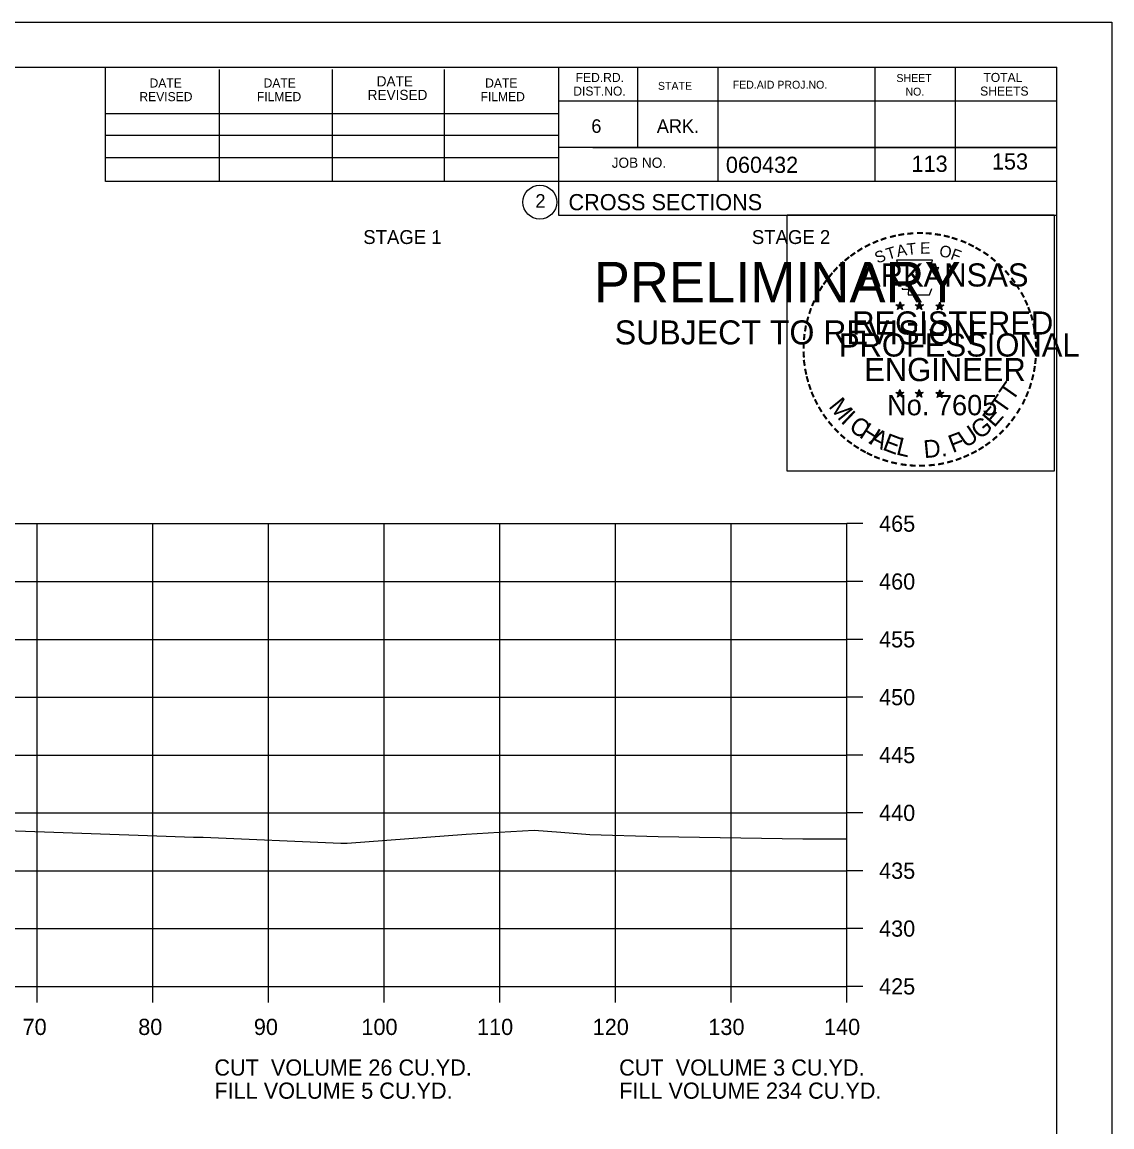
# Model space of a CAD drawing. Extents: x 1538688 to 1540766, y 656250 to 671912.
# Drawn here: x 1538926.9 to 1539021.1, y 664562.6 to 664658.1 of the extents above; entities that cross this region are included whole.
import ezdxf

# ---------------------------------------------------------------- set-up
doc = ezdxf.new("R2010")
doc.units = 0
for name, color, linetype in [('18', 7, 'Continuous'), ('22', 7, 'Continuous'), ('26', 7, 'Continuous'), ('7', 7, 'Continuous'), ('8', 7, 'Continuous'), ('9', 7, 'Continuous'), ('Borings', 7, 'Continuous'), ('Default', 7, 'Continuous'), ('Horizontal Alignment', 7, 'Continuous'), ('RipRap', 7, 'Continuous')]:
    doc.layers.add(name, color=color, linetype=linetype)

msp = doc.modelspace()

# ---------------------------------------------------------------- linework, layer by layer
at = {"layer": '18'}
msp.add_lwpolyline([(1538924.728, 664588.228), (1538939.337, 664587.7), (1538941.687, 664587.622), (1538941.943, 664587.626), (1538942.521, 664587.61), (1538954.441, 664587.093), (1538954.987, 664587.094), (1538965.269, 664587.888), (1538968.114, 664588.06), (1538971.161, 664588.219), (1538973.46, 664588.057), (1538975.976, 664587.86), (1538981.864, 664587.692), (1538994.371, 664587.487), (1538997.817, 664587.469), (1538998.177, 664587.474)], dxfattribs=at)
at = {"layer": '22'}
for p, q in [((1538718.177, 664614.724), (1538998.177, 664614.724)), ((1538928.177, 664574.724), (1538928.177, 664614.724)), ((1538938.177, 664574.724), (1538938.177, 664614.724)), ((1538948.177, 664574.724), (1538948.177, 664614.724)), ((1538958.177, 664574.724), (1538958.177, 664614.724)), ((1538968.177, 664574.724), (1538968.177, 664614.724)), ((1538978.177, 664574.724), (1538978.177, 664614.724)), ((1538988.177, 664574.724), (1538988.177, 664614.724)), ((1538998.177, 664574.724), (1538998.177, 664614.724)), ((1538718.177, 664609.724), (1538998.177, 664609.724)), ((1538718.177, 664604.724), (1538998.177, 664604.724)), ((1538718.177, 664599.724), (1538998.177, 664599.724)), ((1538718.177, 664594.724), (1538998.177, 664594.724)), ((1538718.177, 664589.724), (1538998.177, 664589.724)), ((1538718.177, 664584.724), (1538998.177, 664584.724)), ((1538718.177, 664579.724), (1538998.177, 664579.724)), ((1538718.177, 664574.724), (1538998.177, 664574.724))]:
    msp.add_line(p, q, dxfattribs=at)
at = {"layer": '26'}
msp.add_line((1538687.776, 664658.079), (1539021.11, 664658.079), dxfattribs=at)
for points in [[(1538687.77, 664658.079), (1539021.11, 664658.079), (1539021.11, 664444.741), (1538687.77, 664444.741)], [(1538993.029, 664641.416), (1539016.127, 664641.416), (1539016.127, 664619.266), (1538993.029, 664619.266)]]:
    msp.add_lwpolyline(points, close=True, dxfattribs=at)
at = {"layer": '8'}
for p, q in [((1539002.439, 664633.631), (1539002.788, 664633.52)), ((1539002.439, 664633.631), (1539002.692, 664633.586)), ((1539002.439, 664633.631), (1539002.676, 664633.509)), ((1539002.572, 664633.223), (1539002.788, 664633.52)), ((1539002.572, 664633.223), (1539002.698, 664633.467)), ((1539002.572, 664633.223), (1539002.786, 664633.44)), ((1539002.788, 664633.885), (1539002.747, 664633.633)), ((1539003.001, 664633.223), (1539002.786, 664633.437)), ((1539002.788, 664633.52), (1539002.788, 664633.885)), ((1539002.788, 664633.885), (1539002.837, 664633.635)), ((1539003.135, 664633.631), (1539002.788, 664633.52)), ((1539003.001, 664633.223), (1539002.788, 664633.52)), ((1539003.135, 664633.631), (1539002.849, 664633.582)), ((1539003.001, 664633.223), (1539002.864, 664633.514)), ((1539003.135, 664633.631), (1539002.931, 664633.529)), ((1539004.109, 664633.631), (1539004.458, 664633.52)), ((1539004.109, 664633.631), (1539004.362, 664633.586)), ((1539004.109, 664633.631), (1539004.346, 664633.509)), ((1539004.242, 664633.223), (1539004.458, 664633.52)), ((1539004.242, 664633.223), (1539004.368, 664633.467)), ((1539004.242, 664633.223), (1539004.456, 664633.44)), ((1539004.458, 664633.885), (1539004.417, 664633.633)), ((1539004.671, 664633.223), (1539004.456, 664633.437)), ((1539004.458, 664633.52), (1539004.458, 664633.885)), ((1539004.458, 664633.885), (1539004.507, 664633.635)), ((1539004.805, 664633.631), (1539004.458, 664633.52)), ((1539004.671, 664633.223), (1539004.458, 664633.52)), ((1539004.805, 664633.631), (1539004.519, 664633.582)), ((1539004.671, 664633.223), (1539004.534, 664633.514)), ((1539004.805, 664633.631), (1539004.601, 664633.529)), ((1539005.873, 664633.619), (1539006.222, 664633.508)), ((1539005.873, 664633.619), (1539006.126, 664633.574)), ((1539005.873, 664633.619), (1539006.11, 664633.497)), ((1539006.006, 664633.211), (1539006.222, 664633.508)), ((1539006.006, 664633.211), (1539006.132, 664633.455)), ((1539006.006, 664633.211), (1539006.22, 664633.428)), ((1539006.222, 664633.873), (1539006.181, 664633.621)), ((1539006.435, 664633.211), (1539006.22, 664633.425)), ((1539006.222, 664633.508), (1539006.222, 664633.873)), ((1539006.222, 664633.873), (1539006.271, 664633.623)), ((1539006.569, 664633.619), (1539006.222, 664633.508)), ((1539006.435, 664633.211), (1539006.222, 664633.508)), ((1539006.569, 664633.619), (1539006.283, 664633.57)), ((1539006.435, 664633.211), (1539006.298, 664633.502)), ((1539006.569, 664633.619), (1539006.365, 664633.517)), ((1539002.435, 664626.058), (1539002.784, 664625.947)), ((1539002.435, 664626.058), (1539002.688, 664626.013)), ((1539002.435, 664626.058), (1539002.672, 664625.936)), ((1539002.568, 664625.65), (1539002.784, 664625.947)), ((1539002.568, 664625.65), (1539002.694, 664625.894)), ((1539002.568, 664625.65), (1539002.782, 664625.867)), ((1539002.784, 664626.312), (1539002.743, 664626.06)), ((1539002.997, 664625.65), (1539002.782, 664625.864)), ((1539002.784, 664625.947), (1539002.784, 664626.312)), ((1539002.784, 664626.312), (1539002.833, 664626.062)), ((1539003.131, 664626.058), (1539002.784, 664625.947)), ((1539002.997, 664625.65), (1539002.784, 664625.947)), ((1539003.131, 664626.058), (1539002.845, 664626.009)), ((1539002.997, 664625.65), (1539002.86, 664625.941)), ((1539003.131, 664626.058), (1539002.927, 664625.956)), ((1539004.104, 664626.058), (1539004.453, 664625.947)), ((1539004.104, 664626.058), (1539004.357, 664626.013)), ((1539004.104, 664626.058), (1539004.341, 664625.936)), ((1539004.237, 664625.65), (1539004.453, 664625.947)), ((1539004.237, 664625.65), (1539004.363, 664625.894)), ((1539004.237, 664625.65), (1539004.451, 664625.867)), ((1539004.453, 664626.312), (1539004.412, 664626.06)), ((1539004.666, 664625.65), (1539004.451, 664625.864)), ((1539004.453, 664625.947), (1539004.453, 664626.312)), ((1539004.453, 664626.312), (1539004.502, 664626.062)), ((1539004.8, 664626.058), (1539004.453, 664625.947)), ((1539004.666, 664625.65), (1539004.453, 664625.947)), ((1539004.8, 664626.058), (1539004.514, 664626.009)), ((1539004.666, 664625.65), (1539004.529, 664625.941)), ((1539004.8, 664626.058), (1539004.596, 664625.956)), ((1539005.871, 664626.048), (1539006.22, 664625.937)), ((1539005.871, 664626.048), (1539006.124, 664626.003)), ((1539005.871, 664626.048), (1539006.108, 664625.926)), ((1539006.004, 664625.64), (1539006.22, 664625.937)), ((1539006.004, 664625.64), (1539006.13, 664625.884)), ((1539006.004, 664625.64), (1539006.218, 664625.857)), ((1539006.22, 664626.302), (1539006.179, 664626.05)), ((1539006.433, 664625.64), (1539006.218, 664625.854)), ((1539006.22, 664625.937), (1539006.22, 664626.302)), ((1539006.22, 664626.302), (1539006.269, 664626.052)), ((1539006.567, 664626.048), (1539006.22, 664625.937)), ((1539006.433, 664625.64), (1539006.22, 664625.937)), ((1539006.567, 664626.048), (1539006.281, 664625.999)), ((1539006.433, 664625.64), (1539006.296, 664625.931)), ((1539006.567, 664626.048), (1539006.363, 664625.946))]:
    msp.add_line(p, q, dxfattribs=at)
for points in [[(1539002.48, 664637.509), (1539002.749, 664636.682)], [(1539005.991, 664636.587), (1539006.133, 664636.871), (1539005.448, 664636.847), (1539005.596, 664637.509), (1539002.48, 664637.509)], [(1539002.972, 664635.086), (1539002.972, 664634.999), (1539003.535, 664634.98), (1539003.481, 664634.507), (1539005.351, 664634.507), (1539005.552, 664635.043)], [(1539002.788, 664633.885), (1539003.001, 664633.223), (1539002.439, 664633.631), (1539003.135, 664633.631), (1539002.572, 664633.223), (1539002.788, 664633.885)], [(1539004.458, 664633.885), (1539004.671, 664633.223), (1539004.109, 664633.631), (1539004.805, 664633.631), (1539004.242, 664633.223), (1539004.458, 664633.885)], [(1539006.222, 664633.873), (1539006.435, 664633.211), (1539005.873, 664633.619), (1539006.569, 664633.619), (1539006.006, 664633.211), (1539006.222, 664633.873)], [(1539002.784, 664626.312), (1539002.997, 664625.65), (1539002.435, 664626.058), (1539003.131, 664626.058), (1539002.568, 664625.65), (1539002.784, 664626.312)], [(1539004.453, 664626.312), (1539004.666, 664625.65), (1539004.104, 664626.058), (1539004.8, 664626.058), (1539004.237, 664625.65), (1539004.453, 664626.312)], [(1539006.22, 664626.302), (1539006.433, 664625.64), (1539005.871, 664626.048), (1539006.567, 664626.048), (1539006.004, 664625.64), (1539006.22, 664626.302)]]:
    msp.add_lwpolyline(points, dxfattribs=at)
for centre, radius in [((1539002.787, 664633.519), 0.172), ((1539002.787, 664633.519), 0.145), ((1539002.787, 664633.519), 0.116), ((1539002.787, 664633.519), 0.0991), ((1539002.787, 664633.519), 0.0747), ((1539002.787, 664633.519), 0.0495), ((1539002.787, 664633.519), 0.0296), ((1539004.457, 664633.519), 0.172), ((1539004.457, 664633.519), 0.145), ((1539004.457, 664633.519), 0.116), ((1539004.457, 664633.519), 0.0991), ((1539004.457, 664633.519), 0.0747), ((1539004.457, 664633.519), 0.0495), ((1539004.457, 664633.519), 0.0296), ((1539006.221, 664633.507), 0.172), ((1539006.221, 664633.507), 0.145), ((1539006.221, 664633.507), 0.116), ((1539006.221, 664633.507), 0.0991), ((1539006.221, 664633.507), 0.0747), ((1539006.221, 664633.507), 0.0495), ((1539006.221, 664633.507), 0.0296), ((1539002.783, 664625.946), 0.172), ((1539002.783, 664625.946), 0.145), ((1539002.783, 664625.946), 0.116), ((1539002.783, 664625.946), 0.0991), ((1539002.783, 664625.946), 0.0747), ((1539002.783, 664625.946), 0.0495), ((1539002.783, 664625.946), 0.0296), ((1539004.452, 664625.946), 0.172), ((1539004.452, 664625.946), 0.145), ((1539004.452, 664625.946), 0.116), ((1539004.452, 664625.946), 0.0991), ((1539004.452, 664625.946), 0.0747), ((1539004.452, 664625.946), 0.0495), ((1539004.452, 664625.946), 0.0296), ((1539006.219, 664625.936), 0.172), ((1539006.219, 664625.936), 0.145), ((1539006.219, 664625.936), 0.116), ((1539006.219, 664625.936), 0.0991), ((1539006.219, 664625.936), 0.0747), ((1539006.219, 664625.936), 0.0495), ((1539006.219, 664625.936), 0.0296)]:
    msp.add_circle(centre, radius, dxfattribs=at)
at = {"layer": 'Borings'}
for p, q in [((1538998.177, 664574.724), (1538998.177, 664614.724)), ((1538999.577, 664614.724), (1538998.177, 664614.724)), ((1538999.577, 664609.724), (1538998.177, 664609.724)), ((1538999.577, 664604.724), (1538998.177, 664604.724)), ((1538999.577, 664599.724), (1538998.177, 664599.724)), ((1538999.577, 664594.724), (1538998.177, 664594.724)), ((1538999.577, 664589.724), (1538998.177, 664589.724)), ((1538999.577, 664584.724), (1538998.177, 664584.724)), ((1538999.577, 664579.724), (1538998.177, 664579.724)), ((1538718.177, 664574.724), (1538998.177, 664574.724)), ((1538928.177, 664573.324), (1538928.177, 664574.724)), ((1538938.177, 664573.324), (1538938.177, 664574.724)), ((1538948.177, 664573.324), (1538948.177, 664574.724)), ((1538958.177, 664573.324), (1538958.177, 664574.724)), ((1538968.177, 664573.324), (1538968.177, 664574.724)), ((1538978.177, 664573.324), (1538978.177, 664574.724)), ((1538988.177, 664573.324), (1538988.177, 664574.724)), ((1538998.177, 664573.324), (1538998.177, 664574.724)), ((1538999.577, 664574.724), (1538998.177, 664574.724))]:
    msp.add_line(p, q, dxfattribs=at)
at = {"layer": 'RipRap'}
for p, q in [((1538700.177, 664654.184), (1539016.357, 664654.184)), ((1538934.097, 664644.304), (1538934.097, 664654.184)), ((1538943.957, 664644.304), (1538943.957, 664653.984)), ((1538953.717, 664644.304), (1538953.717, 664653.984)), ((1538963.397, 664644.304), (1538963.397, 664653.984)), ((1538973.257, 664654.184), (1538973.257, 664641.384)), ((1538980.097, 664654.184), (1538980.097, 664647.244)), ((1538987.037, 664654.184), (1538987.037, 664644.304)), ((1539000.617, 664654.184), (1539000.617, 664644.304)), ((1539007.557, 664654.184), (1539007.557, 664644.304)), ((1539016.357, 664448.724), (1539016.357, 664654.184)), ((1539016.357, 664651.244), (1538973.257, 664651.244)), ((1539016.357, 664651.264), (1539016.357, 664651.264)), ((1538934.097, 664650.164), (1538973.257, 664650.164)), ((1538934.097, 664648.304), (1538973.257, 664648.304)), ((1539016.357, 664647.244), (1538973.257, 664647.244)), ((1538976.217, 664647.244), (1539016.357, 664647.244)), ((1538934.097, 664644.304), (1538934.097, 664646.364)), ((1538934.097, 664646.364), (1538973.257, 664646.364)), ((1539016.357, 664644.304), (1538934.097, 664644.304)), ((1538973.257, 664641.384), (1539016.357, 664641.384))]:
    msp.add_line(p, q, dxfattribs=at)
msp.add_circle((1538971.644, 664642.52), 1.467, dxfattribs=at)

# ---------------------------------------------------------------- texts
at = {"layer": '7'}
for s, p in [('153', (1539010.734, 664645.331)), ('113', (1539003.781, 664645.134))]:
    msp.add_text(s, height=1.4, dxfattribs=at).set_placement(p)
at = {"layer": '8'}
for s, height, rotation, p in [('-', 1.6, 0.18623, (1539004.157, 664639.221)), ('-', 1.6, 24.30721, (1539000.594, 664638.367)), ('-', 1.6, 19.17608, (1539001.228, 664638.636)), ('-', 1.6, 13.63015, (1539001.978, 664638.877)), ('-', 1.6, 10.21935, (1539002.656, 664639.039)), ('T', 1, 6.02276, (1539003.424, 664637.935)), ('-', 1.6, 5.89682, (1539003.385, 664639.149)), ('E', 1, 0.83234, (1539004.529, 664638.045)), ('-', 1.6, 357.74304, (1539004.88, 664639.208)), ('-', 1.6, 352.16172, (1539005.624, 664639.152)), ('-', 1.6, 347.20489, (1539006.343, 664639.038)), ('-', 1.6, 342.3362, (1539006.978, 664638.883)), ('-', 1.6, 337.85509, (1539007.713, 664638.66)), ('-', 1.6, 334.12109, (1539008.344, 664638.389)), ('-', 1.6, 36.23174, (1538998.786, 664637.285)), ('-', 1.6, 34.06357, (1538999.364, 664637.68)), ('-', 1.6, 28.79182, (1538999.961, 664638.05)), ('S', 1, 21.59401, (1539000.835, 664637.187)), ('T', 1, 16.4036, (1539001.749, 664637.518)), ('A', 1, 11.21318, (1539002.575, 664637.769)), ('O', 1, 350.4515, (1539006.133, 664637.835)), ('F', 1, 340.07066, (1539007.087, 664637.607)), ('-', 1.6, 329.64089, (1539008.923, 664638.106)), ('-', 1.6, 325.86266, (1539009.566, 664637.745)), ('-', 1.6, 42.96224, (1538997.877, 664636.49)), ('-', 1.6, 38.95066, (1538998.31, 664636.907)), ('ARKANSAS', 2, 360, (1538999.333, 664635.221)), ('-', 1.6, 320.52971, (1539010.176, 664637.319)), ('-', 1.6, 315.57859, (1539010.775, 664636.831)), ('-', 1.6, 50.61417, (1538997.026, 664635.526)), ('-', 1.6, 48.42305, (1538997.429, 664636.012)), ('-', 1.6, 309.87973, (1539011.344, 664636.281)), ('-', 1.6, 58.07063, (1538996.288, 664634.432)), ('-', 1.6, 54.23247, (1538996.613, 664634.959)), ('-', 1.6, 306.65218, (1539011.869, 664635.679)), ('-', 1.4, 303.67529, (1539012.355, 664635.111)), ('-', 1.6, 62.87135, (1538995.975, 664633.818)), ('-', 1.6, 299.66835, (1539012.674, 664634.504)), ('-', 1.6, 72.39447, (1538995.497, 664632.577)), ('-', 1.6, 67.77427, (1538995.716, 664633.207)), ('DWB', 0.01, 360, (1539002.773, 664633.515)), ('DWB', 0.01, 360, (1539004.443, 664633.515)), ('DWB', 0.01, 360, (1539006.207, 664633.503)), ('-', 1.6, 294.66279, (1539012.998, 664633.892)), ('-', 1.6, 290.57283, (1539013.255, 664633.315)), ('-', 1.6, 75.46096, (1538995.3, 664631.863)), ('REGISTERED', 2, 360, (1538998.655, 664631.072)), ('-', 1.6, 285.12326, (1539013.489, 664632.735)), ('-', 1.6, 81.20126, (1538995.168, 664631.15)), ('-', 1.6, 280.54934, (1539013.689, 664631.993)), ('-', 1.6, 89.06224, (1538995.067, 664629.758)), ('-', 1.6, 85.18634, (1538995.092, 664630.459)), ('PROFESSIONAL', 2, 360, (1538997.507, 664629.168)), ('-', 1.6, 276.59616, (1539013.851, 664631.225)), ('-', 1.6, 274.33011, (1539013.911, 664630.503)), ('-', 1.6, 94.19588, (1538995.102, 664629.033)), ('-', 1.6, 269.94067, (1539013.945, 664629.871)), ('-', 1.6, 98.94793, (1538995.174, 664628.366)), ('ENGINEER', 2, 360, (1538999.694, 664627.043)), ('-', 1.6, 263.5172, (1539013.926, 664629.205)), ('-', 1.6, 101.71495, (1538995.309, 664627.633)), ('-', 1.6, 255.7626, (1539013.745, 664627.873)), ('-', 1.6, 260.99529, (1539013.855, 664628.551)), ('-', 1.6, 105.45785, (1538995.471, 664627.038)), ('-', 1.6, 109.08742, (1538995.686, 664626.407)), ('T', 1.54, 55.05496, (1539012.502, 664625.211)), ('-', 1.6, 252.86809, (1539013.564, 664627.153)), ('-', 1.6, 114.06432, (1538995.94, 664625.811)), ('M', 1.54, 308.91747, (1538996.554, 664624.837)), ('No. 7605', 1.757, 360, (1539001.667, 664624.092)), ('DWB', 0.01, 360, (1539002.769, 664625.942)), ('DWB', 0.01, 360, (1539004.438, 664625.94)), ('DWB', 0.01, 360, (1539006.205, 664625.932)), ('T', 1.54, 55.05496, (1539011.771, 664624.091)), ('-', 1.6, 247.88866, (1539013.341, 664626.48)), ('-', 1.6, 115.72885, (1538996.245, 664625.193)), ('-', 1.6, 120.44712, (1538996.602, 664624.607)), ('E', 1.54, 48.73133, (1539010.926, 664622.965)), ('-', 1.6, 239.07125, (1539012.685, 664625.099)), ('-', 1.6, 244.61971, (1539013.079, 664625.851)), ('-', 1.6, 125.89344, (1538997.005, 664624.046)), ('I', 1.54, 316.46364, (1538997.597, 664623.517)), ('C', 1.54, 324.01974, (1538998.269, 664622.894)), ('G', 1.54, 38.21734, (1539009.672, 664621.944)), ('-', 1.6, 233.84524, (1539012.283, 664624.446)), ('-', 1.6, 130.71812, (1538997.467, 664623.494)), ('-', 1.6, 134.22381, (1538997.984, 664622.949)), ('H', 1.54, 327.53419, (1538999.179, 664622.239)), ('A', 1.54, 332.55127, (1539000.033, 664621.702)), ('U', 1.54, 34.40523, (1539008.474, 664621.211)), ('-', 1.6, 225.76533, (1539011.374, 664623.316)), ('-', 1.6, 231.25377, (1539011.853, 664623.88)), ('-', 1.6, 138.93382, (1538998.509, 664622.485)), ('-', 1.6, 144.64634, (1538999.065, 664622.079)), ('E', 1.54, 339.20679, (1539001.192, 664621.141)), ('L', 1.54, 346.2929, (1539002.384, 664620.716)), ('D.', 1.54, 5.26016, (1539004.886, 664620.38)), ('F', 1.54, 20.82016, (1539007.336, 664620.817)), ('-', 1.6, 215.73633, (1539010.303, 664622.335)), ('-', 1.6, 221.08509, (1539010.852, 664622.807)), ('-', 1.6, 148.08978, (1538999.626, 664621.708)), ('-', 1.6, 151.57039, (1539000.205, 664621.383)), ('-', 1.6, 154.60019, (1539000.727, 664621.136)), ('-', 1.6, 207.35684, (1539009.211, 664621.602)), ('-', 1.6, 212.24909, (1539009.769, 664621.948)), ('-', 1.6, 158.56121, (1539001.351, 664620.882)), ('-', 1.6, 162.79826, (1539002.038, 664620.669)), ('-', 1.6, 167.55551, (1539002.753, 664620.505)), ('-', 1.6, 173.11546, (1539003.525, 664620.395)), ('-', 1.6, 185.81666, (1539005.826, 664620.437)), ('-', 1.6, 191.28576, (1539006.562, 664620.569)), ('-', 1.6, 195.47429, (1539007.291, 664620.768)), ('-', 1.6, 200.71842, (1539007.968, 664621.01)), ('-', 1.6, 204.25161, (1539008.587, 664621.283)), ('-', 1.6, 176.51827, (1539004.273, 664620.342)), ('-', 1.6, 181.59176, (1539005.017, 664620.361))]:
    msp.add_text(s, height=height, rotation=rotation, dxfattribs=at).set_placement(p)
at = {"layer": '9'}
for s, height, p in [('PRELIMINARY', 3.5, (1538976.308, 664633.848)), ('DWB', 0.01, (1538977.055, 664635.697)), ('SUBJECT TO REVISION', 2.07511, (1538978.117, 664630.219))]:
    msp.add_text(s, height=height, rotation=360, dxfattribs=at).set_placement(p)
at = {"layer": 'Default'}
for s, p in [('STAGE 1', (1538956.376, 664638.897)), ('STAGE 2', (1538989.976, 664638.897))]:
    msp.add_text(s, height=1.2, dxfattribs=at).set_placement(p)
at = {"layer": 'Horizontal Alignment'}
for s, p in [('465', (1539000.977, 664614.024)), ('460', (1539000.977, 664609.024)), ('455', (1539000.977, 664604.024)), ('450', (1539000.977, 664599.024)), ('445', (1539000.977, 664594.024)), ('440', (1539000.977, 664589.024)), ('435', (1539000.977, 664584.024)), ('430', (1539000.977, 664579.024)), ('425', (1539000.977, 664574.024)), ('70', (1538926.916, 664570.524)), ('80', (1538936.916, 664570.524)), ('90', (1538946.916, 664570.524)), ('100', (1538956.216, 664570.524)), ('110', (1538966.216, 664570.524)), ('120', (1538976.216, 664570.524)), ('130', (1538986.216, 664570.524)), ('140', (1538996.216, 664570.524)), ('CUT  VOLUME 26 CU.YD.', (1538943.503, 664567.013)), ('CUT  VOLUME 3 CU.YD.', (1538978.503, 664567.013)), ('FILL VOLUME 5 CU.YD.', (1538943.503, 664565.013)), ('FILL VOLUME 234 CU.YD.', (1538978.503, 664565.013))]:
    msp.add_text(s, height=1.4, dxfattribs=at).set_placement(p)
at = {"layer": 'RipRap'}
for s, height, p in [('DATE', 0.8792, (1538957.537, 664652.524)), ('FED.RD.', 0.7819, (1538974.737, 664652.904)), ('SHEET', 0.684, (1539002.477, 664652.904)), ('TOTAL', 0.7819, (1539009.997, 664652.904)), ('DATE', 0.7819, (1538937.897, 664652.424)), ('DATE', 0.7819, (1538947.757, 664652.424)), ('DATE', 0.7819, (1538966.917, 664652.424)), ('DIST.NO.', 0.7819, (1538974.537, 664651.724)), ('STATE', 0.684, (1538981.857, 664652.224)), ('FED.AID PROJ.NO.', 0.684, (1538988.317, 664652.324)), ('NO.', 0.684, (1539003.257, 664651.724)), ('SHEETS', 0.7819, (1539009.717, 664651.724)), ('REVISED', 0.7819, (1538937.017, 664651.244)), ('FILMED', 0.7819, (1538947.177, 664651.244)), ('REVISED', 0.8792, (1538956.757, 664651.344)), ('FILMED', 0.7819, (1538966.517, 664651.244)), ('6', 1.172, (1538976.097, 664648.504)), ('ARK.', 1.1723, (1538981.757, 664648.504)), ('JOB NO.', 0.8792, (1538977.857, 664645.484)), ('060432', 1.4, (1538987.733, 664645.044)), ('2', 1.172, (1538971.261, 664642.034)), ('CROSS SECTIONS', 1.4, (1538974.121, 664641.814))]:
    msp.add_text(s, height=height, rotation=360, dxfattribs=at).set_placement(p)

doc.saveas('drawing.dxf')
